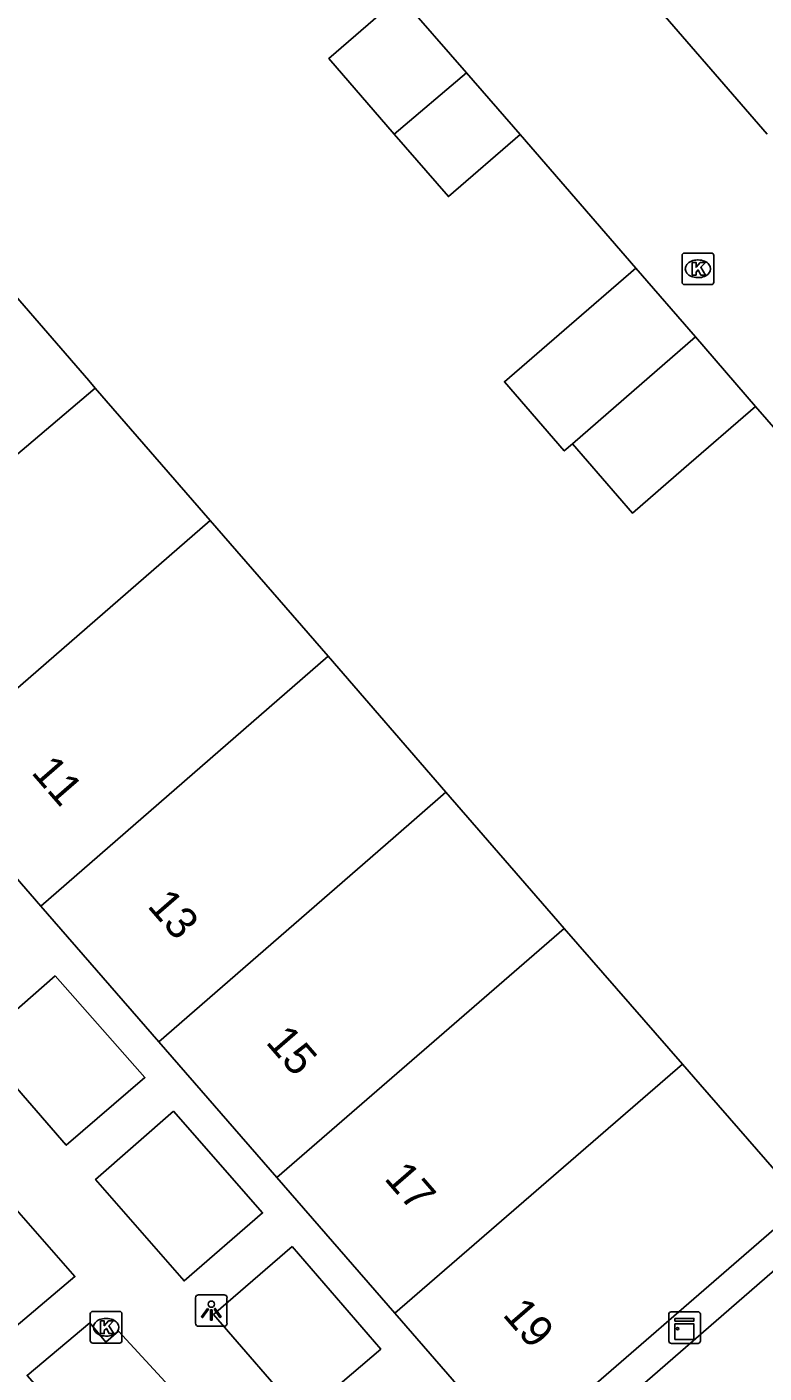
# Model space of a CAD drawing. Extents: x 155888 to 156864, y 383882 to 384671.
# Drawn here: x 156631.05 to 156654.39, y 384432.02 to 384474.66 of the extents above; entities that cross this region are included whole.
import ezdxf

# ---------------------------------------------------------------- set-up
doc = ezdxf.new("R2010")
doc.units = 0
for name, color, linetype in [('IMGEO_Haag', 7, 'Continuous'), ('IMGEO_Kast', 7, 'Continuous'), ('IMGEO_Kolk', 7, 'Continuous'), ('IMGEO_Lichtpunt', 7, 'Continuous'), ('IMGEO_Pand', 7, 'Continuous'), ('IMGEO_Pand_nummerreeks', 7, 'Continuous'), ('IMGEO_Rijbaan_lokaal_open', 7, 'Continuous'), ('IMGEO_Voetpad_open', 7, 'Continuous')]:
    doc.layers.add(name, color=color, linetype=linetype)

msp = doc.modelspace()

# ---------------------------------------------------------------- linework, layer by layer
at = {"layer": 'IMGEO_Haag'}
msp.add_lwpolyline([(156686.638, 384463.025), (156671.658, 384450.006), (156643.922, 384425.899)], dxfattribs=at)
at = {"layer": 'IMGEO_Kast'}
for p, q in [((156651.445, 384433.962), (156652.286, 384433.962)), ((156652.286, 384433.962), (156651.445, 384433.962)), ((156651.37, 384433.037), (156651.37, 384433.878)), ((156651.37, 384433.878), (156651.37, 384433.037)), ((156652.37, 384433.887), (156652.37, 384433.046)), ((156652.37, 384433.046), (156652.37, 384433.887)), ((156652.295, 384432.962), (156651.454, 384432.962)), ((156651.454, 384432.962), (156652.295, 384432.962))]:
    msp.add_line(p, q, dxfattribs=at)
for points in [[(156651.565, 384433.752), (156652.165, 384433.752), (156652.165, 384433.667), (156651.565, 384433.667), (156651.565, 384433.752)], [(156651.565, 384433.577), (156652.165, 384433.577), (156652.165, 384433.088), (156651.565, 384433.088), (156651.565, 384433.577)]]:
    msp.add_lwpolyline(points, dxfattribs=at)
msp.add_circle((156651.649, 384433.426), 0.0377, dxfattribs=at)
for centre, start, end in [((156651.448, 384433.884), 92.4484, 184.2845), ((156651.448, 384433.884), 92.4484, 184.2845), ((156652.292, 384433.884), 2.4484, 94.2845), ((156652.292, 384433.884), 2.4484, 94.2845), ((156651.448, 384433.04), 182.4484, 274.2845), ((156651.448, 384433.04), 182.4484, 274.2845), ((156652.292, 384433.04), 272.4484, 4.2845), ((156652.292, 384433.04), 272.4484, 4.2845)]:
    msp.add_arc(centre, 0.0779, start, end, dxfattribs=at)
at = {"layer": 'IMGEO_Kolk'}
for p, q in [((156651.791, 384466.572), (156651.791, 384467.424)), ((156651.866, 384467.498), (156652.718, 384467.498)), ((156652.279, 384467.278), (156652.304, 384467.278)), ((156652.792, 384467.424), (156652.792, 384466.572)), ((156652.718, 384466.498), (156651.866, 384466.498)), ((156652.302, 384466.718), (156652.277, 384466.718)), ((156633.127, 384433.973), (156633.979, 384433.973)), ((156633.052, 384433.047), (156633.052, 384433.899)), ((156633.54, 384433.753), (156633.565, 384433.753)), ((156634.053, 384433.899), (156634.053, 384433.047)), ((156633.563, 384433.193), (156633.538, 384433.193)), ((156633.979, 384432.973), (156633.127, 384432.973))]:
    msp.add_line(p, q, dxfattribs=at)
for points in [[(156651.791, 384466.572), (156651.791, 384467.424)], [(156651.866, 384467.498), (156652.718, 384467.498)], [(156652.112, 384467.198), (156652.235, 384467.198), (156652.235, 384467.047), (156652.365, 384467.198), (156652.529, 384467.198), (156652.383, 384467.047), (156652.536, 384466.798), (156652.384, 384466.798), (156652.299, 384466.962), (156652.235, 384466.895), (156652.235, 384466.798), (156652.112, 384466.798), (156652.112, 384467.198)], [(156652.792, 384467.424), (156652.792, 384466.572)], [(156652.718, 384466.498), (156651.866, 384466.498)], [(156633.127, 384433.973), (156633.979, 384433.973)], [(156633.052, 384433.047), (156633.052, 384433.899)], [(156633.373, 384433.673), (156633.496, 384433.673), (156633.496, 384433.522), (156633.626, 384433.673), (156633.79, 384433.673), (156633.644, 384433.522), (156633.797, 384433.273), (156633.645, 384433.273), (156633.56, 384433.437), (156633.496, 384433.37), (156633.496, 384433.273), (156633.373, 384433.273), (156633.373, 384433.673)], [(156634.053, 384433.899), (156634.053, 384433.047)], [(156633.979, 384432.973), (156633.127, 384432.973)]]:
    msp.add_lwpolyline(points, dxfattribs=at)
for centre, start, end in [((156651.868, 384467.422), 91.552, 178.448), ((156651.868, 384467.422), 91.552, 178.448), ((156652.716, 384467.422), 1.552, 88.448), ((156652.716, 384467.422), 1.552, 88.448), ((156651.868, 384466.574), 181.552, 268.448), ((156651.868, 384466.574), 181.552, 268.448), ((156652.716, 384466.574), 271.552, 358.448), ((156652.716, 384466.574), 271.552, 358.448), ((156633.129, 384433.897), 91.552, 178.448), ((156633.129, 384433.897), 91.552, 178.448), ((156633.977, 384433.897), 1.552, 88.448), ((156633.977, 384433.897), 1.552, 88.448), ((156633.129, 384433.049), 181.552, 268.448), ((156633.129, 384433.049), 181.552, 268.448), ((156633.977, 384433.049), 271.552, 358.448), ((156633.977, 384433.049), 271.552, 358.448)]:
    msp.add_arc(centre, 0.0765, start, end, dxfattribs=at)
for centre, major_axis, ratio, start_param, end_param in [((156652.278, 384466.998), (-0.387, 0.002), 0.722429, 4.712389, 7.853982), ((156652.303, 384466.998), (-0.39, 0.002), 0.717154, 1.570796, 4.712389), ((156633.539, 384433.473), (-0.387, 0.002), 0.722429, 4.712389, 7.853982), ((156633.564, 384433.473), (-0.39, 0.002), 0.717154, 1.570796, 4.712389)]:
    msp.add_ellipse(centre, major_axis=major_axis, ratio=ratio, start_param=start_param, end_param=end_param, dxfattribs=at)
at = {"layer": 'IMGEO_Lichtpunt'}
for p, q in [((156636.384, 384434.407), (156636.384, 384433.6)), ((156636.384, 384434.407), (156636.384, 384433.6)), ((156637.286, 384434.502), (156636.478, 384434.502)), ((156637.286, 384434.502), (156636.478, 384434.502)), ((156637.38, 384433.6), (156637.38, 384434.407)), ((156637.38, 384433.6), (156637.38, 384434.407)), ((156636.478, 384433.506), (156637.286, 384433.506)), ((156636.478, 384433.506), (156637.286, 384433.506))]:
    msp.add_line(p, q, dxfattribs=at)
for points in [[(156636.758, 384434.071), (156636.797, 384434.043), (156636.609, 384433.781), (156636.571, 384433.808), (156636.758, 384434.071)], [(156636.86, 384434.023), (156636.907, 384434.023), (156636.907, 384433.701), (156636.86, 384433.701), (156636.86, 384434.023)], [(156636.97, 384434.043), (156637.008, 384434.07), (156637.195, 384433.808), (156637.156, 384433.78), (156636.97, 384434.043)]]:
    msp.add_lwpolyline(points, dxfattribs=at)
msp.add_circle((156636.883, 384434.205), 0.0994, dxfattribs=at)
for centre, start, end in [((156636.478, 384434.407), 90, 180), ((156636.478, 384434.407), 90, 180), ((156637.286, 384434.407), 0, 90), ((156637.286, 384434.407), 0, 90), ((156636.478, 384433.6), 180, 270), ((156636.478, 384433.6), 180, 270), ((156637.286, 384433.6), 270, 0), ((156637.286, 384433.6), 270, 360)]:
    msp.add_arc(centre, 0.0946, start, end, dxfattribs=at)
at = {"layer": 'IMGEO_Pand'}
for points in [[(156642.677, 384471.263), (156640.6, 384473.658), (156642.866, 384475.624)], [(156642.866, 384475.624), (156644.964, 384473.205)], [(156642.677, 384471.263), (156644.964, 384473.205)], [(156644.964, 384473.205), (156646.658, 384471.252)], [(156646.658, 384471.252), (156644.392, 384469.286), (156642.677, 384471.263)], [(156633.207, 384463.222), (156633.004, 384463.456), (156629.374, 384467.64), (156627.706, 384466.187)], [(156650.325, 384467.021), (156648.056, 384465.058), (156646.164, 384463.421), (156648.06, 384461.229), (156648.316, 384461.452)], [(156652.213, 384464.839), (156650.325, 384467.021)], [(156652.213, 384464.839), (156649.949, 384462.871), (156648.316, 384461.452)], [(156654.119, 384462.636), (156652.213, 384464.839)], [(156624.011, 384455.414), (156633.207, 384463.222)], [(156633.207, 384463.222), (156636.844, 384459.029)], [(156648.316, 384461.452), (156650.219, 384459.262), (156651.85, 384460.673), (156654.119, 384462.636)], [(156636.844, 384459.029), (156627.746, 384451.115)], [(156640.579, 384454.724), (156636.844, 384459.029)], [(156640.579, 384454.724), (156631.483, 384446.815)], [(156644.308, 384450.425), (156640.579, 384454.724)], [(156631.483, 384446.815), (156627.746, 384451.115)], [(156644.308, 384450.425), (156642.646, 384448.968), (156635.219, 384442.515)], [(156648.057, 384446.104), (156647.852, 384446.339), (156644.308, 384450.425)], [(156635.219, 384442.515), (156631.483, 384446.815)], [(156638.955, 384438.216), (156648.057, 384446.104)], [(156651.8, 384441.808), (156648.057, 384446.104)], [(156638.955, 384438.216), (156635.219, 384442.515)], [(156651.8, 384441.808), (156642.691, 384433.916)], [(156655.645, 384437.393), (156652.361, 384441.164), (156651.8, 384441.808)], [(156642.691, 384433.916), (156638.955, 384438.216)], [(156646.534, 384429.494), (156655.645, 384437.393)], [(156646.534, 384429.494), (156642.691, 384433.916)]]:
    msp.add_lwpolyline(points, dxfattribs=at)
at = {"layer": 'IMGEO_Rijbaan_lokaal_open'}
for points in [[(156654.488, 384471.265), (156650.293, 384476.109)], [(156646.658, 384471.252), (156650.325, 384467.021)], [(156654.119, 384462.636), (156655.909, 384460.577), (156657.79, 384458.413)]]:
    msp.add_lwpolyline(points, dxfattribs=at)
at = {"layer": 'IMGEO_Voetpad_open'}
for points in [[(156631.943, 384444.608), (156634.779, 384441.382), (156632.288, 384439.24), (156629.489, 384442.461), (156631.943, 384444.608)], [(156635.689, 384440.319), (156638.505, 384437.092), (156636.023, 384434.942), (156633.217, 384438.155), (156635.689, 384440.319)], [(156629.748, 384438.286), (156632.564, 384435.077), (156630.143, 384433.038), (156627.337, 384436.255), (156629.748, 384438.286)], [(156639.448, 384436.034), (156642.248, 384432.782), (156639.755, 384430.645), (156636.953, 384433.875), (156639.448, 384436.034)], [(156633.039, 384433.618), (156633.545, 384433.006), (156633.949, 384433.35), (156636.285, 384430.8), (156633.857, 384428.744), (156631.052, 384431.95), (156633.039, 384433.618)]]:
    msp.add_lwpolyline(points, dxfattribs=at)

# ---------------------------------------------------------------- texts
at = {"layer": 'IMGEO_Pand_nummerreeks'}
for s, rotation, p in [('11', 310.989, (156631.157, 384451.033)), ('13', 310.989, (156634.831, 384446.804)), ('15', 310.9892, (156638.58, 384442.489)), ('17', 310.989, (156642.33, 384438.174)), ('19', 310.989, (156646.079, 384433.86))]:
    msp.add_text(s, height=1, rotation=rotation, dxfattribs=at).set_placement(p)

doc.saveas('drawing.dxf')
